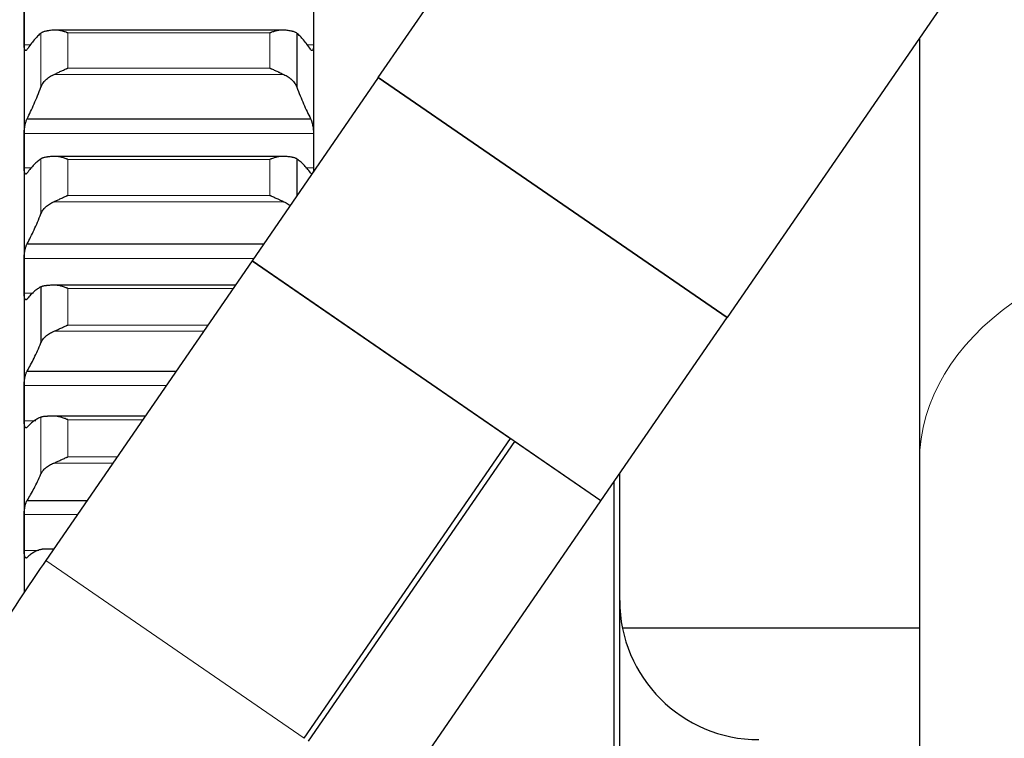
# Model space of a CAD drawing. Header units: inches. Extents: x 0 to 20790, y -12 to 14700.
# Tile 327 of 358: x 13644 to 13821, y 9970 to 10099. Entities that reach past the tile are written whole.
import ezdxf

# ---------------------------------------------------------------- set-up
doc = ezdxf.new("R2010")
doc.units = ezdxf.units.IN
doc.layers.add('1', color=7, linetype='Continuous', true_color=0xffffff)

msp = doc.modelspace()

# ---------------------------------------------------------------- linework, layer by layer
at = {"layer": '1', "color": 2, "linetype": 'Continuous', "lineweight": 25}
for p, q in [((13708.368, 10088.752), (13758.16, 10161.11)), ((13644.744, 10119.178), (13644.744, 10097.615)), ((13696.744, 10119.178), (13696.744, 10097.615)), ((13820.846, 10117.974), (13771.054, 10045.616)), ((13644.744, 10097.615), (13644.744, 10075.575)), ((13696.744, 10097.615), (13696.744, 10075.575)), ((13691.111, 10097.27), (13650.112, 10097.27)), ((13693.717, 10096.698), (13693.717, 10087.021)), ((13708.366, 10088.754), (13685.69, 10055.802)), ((13771.057, 10045.614), (13708.366, 10088.754)), ((13708.368, 10088.752), (13771.054, 10045.616)), ((13645.281, 10081.327), (13696.206, 10081.327)), ((13644.744, 10075.575), (13644.744, 10053.094)), ((13696.744, 10075.575), (13696.744, 10071.865)), ((13691.375, 10074.567), (13650.112, 10074.567)), ((13693.717, 10074.126), (13693.717, 10067.467)), ((13696.44, 10071.384), (13696.206, 10071.585)), ((13645.281, 10058.866), (13687.798, 10058.866)), ((13685.69, 10055.802), (13648.632, 10001.949)), ((13748.381, 10012.662), (13685.69, 10055.802)), ((13685.69, 10055.802), (13732.134, 10023.842)), ((13644.744, 10053.094), (13644.744, 10030.206)), ((13647.77, 10051.114), (13647.77, 10041.065)), ((13682.678, 10051.425), (13650.112, 10051.425)), ((13748.381, 10012.662), (13771.057, 10045.614)), ((13645.281, 10035.991), (13672.057, 10035.991)), ((13644.744, 10030.206), (13644.744, 10006.95)), ((13666.478, 10027.881), (13650.112, 10027.881)), ((13695.076, 9969.989), (13732.134, 10023.842)), ((13732.851, 10023.349), (13695.792, 9969.496)), ((13748.381, 10012.662), (13732.851, 10023.349)), ((13805.594, 10019.669), (13805.594, 9797.772)), ((13751.744, 9641.884), (13751.744, 10017.552)), ((13750.744, 9639.379), (13750.744, 10016.104)), ((13645.281, 10012.737), (13656.056, 10012.737)), ((13711.323, 9958.809), (13748.381, 10012.662)), ((13644.744, 10006.95), (13644.744, 9996.141)), ((13650.031, 10003.981), (13649.176, 10003.981)), ((13805.587, 9989.754), (13752.243, 9989.754))]:
    msp.add_line(p, q, dxfattribs=at)
at = {"layer": '1', "color": 110, "linetype": 'Continuous', "lineweight": 13}
for p, q in [((13647.77, 10096.698), (13647.77, 10087.021)), ((13652.6, 10096.737), (13688.888, 10096.737)), ((13652.6, 10096.737), (13652.6, 10090.419)), ((13688.888, 10096.737), (13688.888, 10090.419)), ((13644.746, 10094.599), (13645.971, 10094.599)), ((13695.516, 10094.599), (13696.741, 10094.599)), ((13650.112, 10089.278), (13691.375, 10089.278)), ((13652.6, 10090.419), (13688.888, 10090.419)), ((13644.746, 10078.654), (13696.741, 10078.654)), ((13647.77, 10074.126), (13647.77, 10064.255)), ((13652.6, 10073.998), (13688.888, 10073.998)), ((13652.6, 10073.998), (13652.6, 10067.553)), ((13688.888, 10073.998), (13688.888, 10067.553)), ((13644.746, 10072.496), (13646.175, 10072.496)), ((13695.313, 10072.496), (13696.741, 10072.496)), ((13652.6, 10067.553), (13688.888, 10067.553)), ((13650.112, 10066.419), (13691.375, 10066.419)), ((13644.746, 10056.231), (13685.986, 10056.231)), ((13644.746, 10049.956), (13646.445, 10049.956)), ((13652.6, 10050.819), (13682.261, 10050.819)), ((13652.6, 10050.819), (13652.6, 10044.258)), ((13650.112, 10043.134), (13676.973, 10043.134)), ((13652.6, 10044.258), (13677.746, 10044.258)), ((13644.746, 10033.398), (13670.273, 10033.398)), ((13644.746, 10027.015), (13646.827, 10027.015)), ((13647.77, 10027.7), (13647.77, 10017.489)), ((13652.6, 10027.239), (13666.035, 10027.239)), ((13652.6, 10027.239), (13652.6, 10020.571)), ((13652.6, 10020.571), (13661.447, 10020.571)), ((13650.112, 10019.458), (13660.681, 10019.458)), ((13644.746, 10010.19), (13654.304, 10010.19)), ((13644.746, 10003.71), (13647.405, 10003.71)), ((13648.632, 10001.949), (13695.076, 9969.989))]:
    msp.add_line(p, q, dxfattribs=at)
at = {"layer": '1', "color": 2, "linetype": 'Continuous', "lineweight": 25}
msp.add_arc((13776.744, 9994.754), 25, 180, 270, dxfattribs=at)
at = {"layer": '1', "color": 110, "linetype": 'Continuous', "lineweight": 13}
msp.add_ellipse((13862.744, 10019.669), major_axis=(57.15, 0), ratio=0.7071068, start_param=0.0000982, end_param=3.1414945, dxfattribs=at)
at = {"layer": '1', "color": 2, "linetype": 'Continuous', "lineweight": 25}
for points in [[(13644.744, 10097.615), (13644.744, 10098.62), (13644.745, 10099.625), (13644.746, 10100.631)], [(13696.741, 10100.631), (13696.743, 10099.625), (13696.744, 10098.62), (13696.744, 10097.615)], [(13644.746, 10094.599), (13644.745, 10095.605), (13644.744, 10096.61), (13644.744, 10097.615)], [(13696.744, 10097.615), (13696.744, 10096.61), (13696.743, 10095.605), (13696.741, 10094.599)], [(13647.77, 10096.698), (13647.566, 10096.532), (13647.157, 10096.162), (13646.537, 10095.493), (13645.912, 10094.71), (13645.492, 10094.113), (13645.281, 10093.796)], [(13696.206, 10093.796), (13695.995, 10094.113), (13695.575, 10094.71), (13694.95, 10095.493), (13694.331, 10096.162), (13693.921, 10096.532), (13693.717, 10096.698)], [(13645.281, 10081.327), (13645.492, 10081.737), (13645.912, 10082.59), (13646.537, 10083.965), (13647.157, 10085.437), (13647.566, 10086.482), (13647.77, 10087.021)], [(13693.717, 10087.021), (13693.921, 10086.482), (13694.331, 10085.437), (13694.95, 10083.965), (13695.575, 10082.59), (13695.995, 10081.737), (13696.206, 10081.327)], [(13644.744, 10075.575), (13644.744, 10076.602), (13644.745, 10077.628), (13644.746, 10078.654)], [(13696.741, 10078.654), (13696.743, 10077.628), (13696.744, 10076.602), (13696.744, 10075.575)], [(13644.746, 10072.496), (13644.745, 10073.522), (13644.744, 10074.549), (13644.744, 10075.575)], [(13696.744, 10075.575), (13696.744, 10074.549), (13696.743, 10073.522), (13696.741, 10072.496)], [(13647.77, 10074.126), (13647.566, 10073.991), (13647.157, 10073.682), (13646.537, 10073.104), (13645.912, 10072.412), (13645.492, 10071.873), (13645.281, 10071.585)], [(13696.206, 10071.585), (13695.995, 10071.873), (13695.575, 10072.412), (13694.95, 10073.104), (13694.331, 10073.682), (13693.921, 10073.991), (13693.717, 10074.126)], [(13645.281, 10058.866), (13645.492, 10059.249), (13645.912, 10060.048), (13646.537, 10061.346), (13647.157, 10062.742), (13647.566, 10063.739), (13647.77, 10064.255)], [(13644.744, 10053.094), (13644.744, 10054.14), (13644.745, 10055.185), (13644.746, 10056.231)], [(13644.746, 10049.956), (13644.745, 10051.002), (13644.744, 10052.048), (13644.744, 10053.094)], [(13647.77, 10051.114), (13647.566, 10051.01), (13647.157, 10050.764), (13646.537, 10050.278), (13645.912, 10049.676), (13645.492, 10049.198), (13645.281, 10048.939)], [(13645.281, 10035.991), (13645.492, 10036.345), (13645.912, 10037.09), (13646.537, 10038.307), (13647.157, 10039.627), (13647.566, 10040.574), (13647.77, 10041.065)], [(13644.744, 10030.206), (13644.744, 10031.27), (13644.745, 10032.334), (13644.746, 10033.398)], [(13644.746, 10027.015), (13644.745, 10028.079), (13644.744, 10029.143), (13644.744, 10030.206)], [(13647.77, 10027.7), (13647.566, 10027.628), (13647.157, 10027.444), (13646.537, 10027.051), (13645.912, 10026.541), (13645.492, 10026.122), (13645.281, 10025.894)], [(13645.281, 10012.737), (13645.492, 10013.063), (13645.912, 10013.751), (13646.537, 10014.887), (13647.157, 10016.127), (13647.566, 10017.023), (13647.77, 10017.489)], [(13644.744, 10006.95), (13644.744, 10008.03), (13644.745, 10009.11), (13644.746, 10010.19)], [(13644.746, 10003.71), (13644.745, 10004.79), (13644.744, 10005.87), (13644.744, 10006.95)], [(13647.77, 10003.92), (13647.566, 10003.88), (13647.157, 10003.759), (13646.537, 10003.46), (13645.912, 10003.042), (13645.492, 10002.685), (13645.281, 10002.486)]]:
    msp.add_open_spline(points, degree=3, dxfattribs=at)
for points, knots in [([(13650.112, 10097.26), (13649.966, 10097.248), (13649.826, 10097.234), (13649.558, 10097.204), (13649.3, 10097.171), (13649.064, 10097.133), (13648.923, 10097.107), (13648.895, 10097.102), (13648.84, 10097.091), (13648.813, 10097.086), (13648.733, 10097.069), (13648.681, 10097.058), (13648.532, 10097.022), (13648.439, 10096.998), (13648.267, 10096.946), (13648.188, 10096.918), (13648.08, 10096.875), (13648.046, 10096.86), (13647.997, 10096.837), (13647.981, 10096.829), (13647.95, 10096.814), (13647.935, 10096.806), (13647.863, 10096.766), (13647.813, 10096.733), (13647.77, 10096.698)], [0, 0, 0, 0, 0.125, 0.125, 0.25, 0.375, 0.375, 0.40625, 0.40625, 0.4375, 0.4375, 0.5, 0.5, 0.625, 0.625, 0.75, 0.75, 0.8125, 0.8125, 0.84375, 0.84375, 0.875, 0.875, 1, 1, 1, 1]), ([(13652.6, 10096.737), (13652.596, 10096.739), (13652.593, 10096.74), (13652.587, 10096.742), (13652.583, 10096.744), (13652.573, 10096.748), (13652.553, 10096.756), (13652.507, 10096.774), (13652.414, 10096.809), (13652.229, 10096.878), (13652.072, 10096.933), (13651.758, 10097.035), (13651.55, 10097.095), (13651.239, 10097.167), (13651.136, 10097.189), (13650.98, 10097.216), (13650.928, 10097.224), (13650.825, 10097.239), (13650.773, 10097.245), (13650.618, 10097.261), (13650.516, 10097.268), (13650.313, 10097.272), (13650.212, 10097.269), (13650.112, 10097.26)], [0, 0, 0, 0, 0.0039063, 0.0039063, 0.0078125, 0.0078125, 0.015625, 0.03125, 0.0625, 0.125, 0.25, 0.25, 0.5, 0.5, 0.625, 0.625, 0.6875, 0.6875, 0.75, 0.75, 0.875, 0.875, 1, 1, 1, 1]), ([(13691.375, 10097.26), (13691.276, 10097.269), (13691.175, 10097.272), (13690.974, 10097.268), (13690.873, 10097.261), (13690.669, 10097.24), (13690.566, 10097.226), (13690.36, 10097.19), (13690.256, 10097.169), (13690.046, 10097.12), (13689.941, 10097.093), (13689.731, 10097.033), (13689.626, 10097.001), (13689.416, 10096.933), (13689.311, 10096.896), (13689.152, 10096.839), (13689.073, 10096.809), (13688.981, 10096.774), (13688.934, 10096.756), (13688.914, 10096.748), (13688.901, 10096.742), (13688.894, 10096.74), (13688.888, 10096.737)], [0, 0, 0, 0, 0.125, 0.125, 0.25, 0.25, 0.375, 0.375, 0.5, 0.5, 0.625, 0.625, 0.75, 0.75, 0.875, 0.875, 0.9375, 0.96875, 0.984375, 0.9921875, 0.9921875, 1, 1, 1, 1]), ([(13693.717, 10096.698), (13693.675, 10096.733), (13693.625, 10096.766), (13693.51, 10096.829), (13693.381, 10096.889), (13693.224, 10096.944), (13693.094, 10096.984), (13693.049, 10096.997), (13692.979, 10097.015), (13692.955, 10097.022), (13692.907, 10097.034), (13692.882, 10097.04), (13692.757, 10097.069), (13692.546, 10097.113), (13692.311, 10097.151), (13692.064, 10097.187), (13691.934, 10097.203), (13691.764, 10097.222), (13691.73, 10097.226), (13691.661, 10097.233), (13691.556, 10097.244), (13691.448, 10097.254), (13691.375, 10097.26)], [0, 0, 0, 0, 0.125, 0.125, 0.25, 0.375, 0.375, 0.4375, 0.4375, 0.46875, 0.46875, 0.5, 0.5, 0.625, 0.75, 0.75, 0.875, 0.875, 0.90625, 0.90625, 0.9375, 1, 1, 1, 1]), ([(13645.281, 10093.796), (13645.247, 10093.735), (13645.213, 10093.686), (13645.162, 10093.629), (13645.146, 10093.613), (13645.121, 10093.594), (13645.113, 10093.588), (13645.096, 10093.578), (13645.088, 10093.574), (13645.048, 10093.556), (13645.018, 10093.555), (13644.974, 10093.572), (13644.96, 10093.58), (13644.94, 10093.598), (13644.933, 10093.605), (13644.92, 10093.62), (13644.914, 10093.628), (13644.883, 10093.673), (13644.86, 10093.721), (13644.835, 10093.796), (13644.831, 10093.811), (13644.821, 10093.844), (13644.817, 10093.862), (13644.804, 10093.916), (13644.796, 10093.954), (13644.776, 10094.077), (13644.765, 10094.168), (13644.756, 10094.295), (13644.754, 10094.321), (13644.751, 10094.375), (13644.75, 10094.402), (13644.747, 10094.484), (13644.746, 10094.541), (13644.746, 10094.599)], [0, 0, 0, 0, 0.125, 0.125, 0.1875, 0.1875, 0.21875, 0.21875, 0.25, 0.25, 0.375, 0.375, 0.4375, 0.4375, 0.46875, 0.46875, 0.5, 0.5, 0.625, 0.625, 0.65625, 0.65625, 0.6875, 0.6875, 0.75, 0.75, 0.875, 0.875, 0.90625, 0.90625, 0.9375, 0.9375, 1, 1, 1, 1]), ([(13696.741, 10094.599), (13696.741, 10094.541), (13696.739, 10094.428), (13696.731, 10094.27), (13696.722, 10094.174), (13696.714, 10094.104), (13696.711, 10094.082), (13696.705, 10094.038), (13696.702, 10094.016), (13696.684, 10093.914), (13696.668, 10093.843), (13696.643, 10093.767), (13696.638, 10093.753), (13696.63, 10093.732), (13696.627, 10093.726), (13696.621, 10093.713), (13696.607, 10093.682), (13696.581, 10093.634), (13696.555, 10093.604), (13696.528, 10093.581), (13696.514, 10093.572), (13696.47, 10093.555), (13696.439, 10093.556), (13696.392, 10093.577), (13696.376, 10093.587), (13696.351, 10093.606), (13696.342, 10093.613), (13696.326, 10093.629), (13696.317, 10093.638), (13696.275, 10093.685), (13696.241, 10093.735), (13696.206, 10093.796)], [0, 0, 0, 0, 0.0625, 0.125, 0.1875, 0.1875, 0.21875, 0.21875, 0.25, 0.25, 0.375, 0.375, 0.40625, 0.40625, 0.421875, 0.421875, 0.4375, 0.5, 0.5625, 0.5625, 0.625, 0.625, 0.75, 0.75, 0.8125, 0.8125, 0.84375, 0.84375, 0.875, 0.875, 1, 1, 1, 1]), ([(13805.594, 10095.61), (13805.594, 10088.67), (13805.594, 10071.207), (13805.594, 10044.937), (13805.594, 10027.705), (13805.594, 10019.669)], [0, 0, 0, 0, 0.243392, 0.6217053, 1, 1, 1, 1]), ([(13647.77, 10087.021), (13647.813, 10087.134), (13647.863, 10087.245), (13647.977, 10087.463), (13648.106, 10087.679), (13648.264, 10087.888), (13648.393, 10088.041), (13648.438, 10088.092), (13648.509, 10088.168), (13648.532, 10088.193), (13648.581, 10088.242), (13648.605, 10088.267), (13648.73, 10088.388), (13648.942, 10088.576), (13649.177, 10088.749), (13649.424, 10088.914), (13649.553, 10088.993), (13649.723, 10089.087), (13649.758, 10089.105), (13649.827, 10089.141), (13649.932, 10089.195), (13650.039, 10089.245), (13650.112, 10089.278)], [0, 0, 0, 0, 0.125, 0.125, 0.25, 0.375, 0.375, 0.4375, 0.4375, 0.46875, 0.46875, 0.5, 0.5, 0.625, 0.75, 0.75, 0.875, 0.875, 0.90625, 0.90625, 0.9375, 1, 1, 1, 1]), ([(13650.112, 10089.278), (13650.212, 10089.322), (13650.312, 10089.368), (13650.513, 10089.463), (13650.615, 10089.511), (13650.818, 10089.609), (13650.921, 10089.659), (13651.128, 10089.758), (13651.232, 10089.809), (13651.442, 10089.908), (13651.547, 10089.958), (13651.756, 10090.055), (13651.861, 10090.103), (13652.071, 10090.197), (13652.177, 10090.243), (13652.335, 10090.31), (13652.414, 10090.343), (13652.507, 10090.381), (13652.553, 10090.4), (13652.573, 10090.408), (13652.586, 10090.413), (13652.593, 10090.416), (13652.6, 10090.419)], [0, 0, 0, 0, 0.125, 0.125, 0.25, 0.25, 0.375, 0.375, 0.5, 0.5, 0.625, 0.625, 0.75, 0.75, 0.875, 0.875, 0.9375, 0.96875, 0.984375, 0.9921875, 0.9921875, 1, 1, 1, 1]), ([(13688.888, 10090.419), (13688.891, 10090.417), (13688.894, 10090.416), (13688.901, 10090.413), (13688.904, 10090.412), (13688.914, 10090.408), (13688.934, 10090.4), (13688.981, 10090.381), (13689.073, 10090.343), (13689.152, 10090.31), (13689.31, 10090.243), (13689.415, 10090.197), (13689.729, 10090.057), (13689.937, 10089.96), (13690.248, 10089.812), (13690.352, 10089.762), (13690.507, 10089.687), (13690.559, 10089.662), (13690.663, 10089.612), (13690.715, 10089.587), (13690.87, 10089.513), (13690.972, 10089.464), (13691.175, 10089.369), (13691.275, 10089.322), (13691.375, 10089.278)], [0, 0, 0, 0, 0.0039062, 0.0039062, 0.0078125, 0.0078125, 0.015625, 0.03125, 0.0625, 0.125, 0.125, 0.25, 0.25, 0.5, 0.5, 0.625, 0.625, 0.6875, 0.6875, 0.75, 0.75, 0.875, 0.875, 1, 1, 1, 1]), ([(13691.375, 10089.278), (13691.521, 10089.213), (13691.661, 10089.143), (13691.93, 10088.996), (13692.188, 10088.839), (13692.424, 10088.666), (13692.565, 10088.552), (13692.592, 10088.529), (13692.647, 10088.483), (13692.674, 10088.46), (13692.755, 10088.389), (13692.806, 10088.341), (13692.956, 10088.195), (13693.049, 10088.095), (13693.22, 10087.892), (13693.299, 10087.788), (13693.407, 10087.628), (13693.442, 10087.574), (13693.491, 10087.493), (13693.506, 10087.466), (13693.537, 10087.411), (13693.552, 10087.383), (13693.625, 10087.245), (13693.675, 10087.134), (13693.717, 10087.021)], [0, 0, 0, 0, 0.125, 0.125, 0.25, 0.375, 0.375, 0.40625, 0.40625, 0.4375, 0.4375, 0.5, 0.5, 0.625, 0.625, 0.75, 0.75, 0.8125, 0.8125, 0.84375, 0.84375, 0.875, 0.875, 1, 1, 1, 1]), ([(13644.746, 10078.654), (13644.746, 10078.714), (13644.748, 10078.836), (13644.757, 10079.024), (13644.765, 10079.153), (13644.773, 10079.251), (13644.776, 10079.284), (13644.782, 10079.35), (13644.786, 10079.383), (13644.803, 10079.547), (13644.82, 10079.678), (13644.845, 10079.84), (13644.85, 10079.873), (13644.858, 10079.921), (13644.861, 10079.937), (13644.866, 10079.97), (13644.88, 10080.05), (13644.907, 10080.19), (13644.933, 10080.31), (13644.96, 10080.428), (13644.974, 10080.486), (13645.018, 10080.655), (13645.048, 10080.76), (13645.096, 10080.904), (13645.112, 10080.951), (13645.137, 10081.017), (13645.145, 10081.039), (13645.162, 10081.081), (13645.17, 10081.101), (13645.213, 10081.2), (13645.247, 10081.268), (13645.281, 10081.327)], [0, 0, 0, 0, 0.0625, 0.125, 0.1875, 0.1875, 0.21875, 0.21875, 0.25, 0.25, 0.375, 0.375, 0.40625, 0.40625, 0.421875, 0.421875, 0.4375, 0.5, 0.5625, 0.5625, 0.625, 0.625, 0.75, 0.75, 0.8125, 0.8125, 0.84375, 0.84375, 0.875, 0.875, 1, 1, 1, 1]), ([(13696.206, 10081.327), (13696.241, 10081.268), (13696.275, 10081.2), (13696.325, 10081.083), (13696.342, 10081.041), (13696.366, 10080.975), (13696.375, 10080.952), (13696.391, 10080.906), (13696.399, 10080.882), (13696.439, 10080.76), (13696.47, 10080.656), (13696.513, 10080.489), (13696.527, 10080.431), (13696.547, 10080.342), (13696.554, 10080.312), (13696.567, 10080.252), (13696.574, 10080.221), (13696.605, 10080.067), (13696.627, 10079.941), (13696.652, 10079.779), (13696.657, 10079.746), (13696.666, 10079.681), (13696.671, 10079.648), (13696.683, 10079.549), (13696.691, 10079.483), (13696.712, 10079.286), (13696.723, 10079.157), (13696.732, 10078.996), (13696.733, 10078.964), (13696.736, 10078.9), (13696.737, 10078.869), (13696.74, 10078.775), (13696.741, 10078.714), (13696.741, 10078.654)], [0, 0, 0, 0, 0.125, 0.125, 0.1875, 0.1875, 0.21875, 0.21875, 0.25, 0.25, 0.375, 0.375, 0.4375, 0.4375, 0.46875, 0.46875, 0.5, 0.5, 0.625, 0.625, 0.65625, 0.65625, 0.6875, 0.6875, 0.75, 0.75, 0.875, 0.875, 0.90625, 0.90625, 0.9375, 0.9375, 1, 1, 1, 1]), ([(13650.112, 10074.562), (13649.966, 10074.552), (13649.826, 10074.542), (13649.558, 10074.52), (13649.3, 10074.496), (13649.064, 10074.468), (13648.923, 10074.448), (13648.895, 10074.444), (13648.84, 10074.436), (13648.813, 10074.432), (13648.733, 10074.419), (13648.681, 10074.41), (13648.532, 10074.383), (13648.439, 10074.364), (13648.267, 10074.324), (13648.188, 10074.302), (13648.08, 10074.268), (13648.046, 10074.256), (13647.997, 10074.238), (13647.981, 10074.232), (13647.95, 10074.219), (13647.935, 10074.213), (13647.863, 10074.181), (13647.813, 10074.154), (13647.77, 10074.126)], [0, 0, 0, 0, 0.125, 0.125, 0.25, 0.375, 0.375, 0.40625, 0.40625, 0.4375, 0.4375, 0.5, 0.5, 0.625, 0.625, 0.75, 0.75, 0.8125, 0.8125, 0.84375, 0.84375, 0.875, 0.875, 1, 1, 1, 1]), ([(13652.6, 10073.998), (13652.596, 10073.999), (13652.593, 10074.001), (13652.587, 10074.003), (13652.583, 10074.005), (13652.573, 10074.009), (13652.553, 10074.017), (13652.507, 10074.035), (13652.414, 10074.072), (13652.229, 10074.142), (13652.072, 10074.198), (13651.758, 10074.305), (13651.55, 10074.367), (13651.239, 10074.445), (13651.136, 10074.468), (13650.98, 10074.498), (13650.928, 10074.508), (13650.825, 10074.524), (13650.773, 10074.532), (13650.618, 10074.551), (13650.516, 10074.56), (13650.313, 10074.568), (13650.212, 10074.568), (13650.112, 10074.562)], [0, 0, 0, 0, 0.0039063, 0.0039063, 0.0078125, 0.0078125, 0.015625, 0.03125, 0.0625, 0.125, 0.25, 0.25, 0.5, 0.5, 0.625, 0.625, 0.6875, 0.6875, 0.75, 0.75, 0.875, 0.875, 1, 1, 1, 1]), ([(13691.375, 10074.562), (13691.276, 10074.568), (13691.175, 10074.568), (13690.974, 10074.56), (13690.873, 10074.551), (13690.669, 10074.526), (13690.566, 10074.51), (13690.36, 10074.47), (13690.256, 10074.447), (13690.046, 10074.395), (13689.941, 10074.366), (13689.731, 10074.303), (13689.626, 10074.27), (13689.416, 10074.199), (13689.311, 10074.161), (13689.152, 10074.102), (13689.073, 10074.071), (13688.981, 10074.035), (13688.934, 10074.017), (13688.914, 10074.009), (13688.901, 10074.003), (13688.894, 10074.001), (13688.888, 10073.998)], [0, 0, 0, 0, 0.125, 0.125, 0.25, 0.25, 0.375, 0.375, 0.5, 0.5, 0.625, 0.625, 0.75, 0.75, 0.875, 0.875, 0.9375, 0.96875, 0.984375, 0.9921875, 0.9921875, 1, 1, 1, 1]), ([(13693.717, 10074.126), (13693.675, 10074.154), (13693.625, 10074.18), (13693.51, 10074.231), (13693.381, 10074.279), (13693.224, 10074.323), (13693.094, 10074.354), (13693.049, 10074.363), (13692.979, 10074.378), (13692.955, 10074.383), (13692.907, 10074.392), (13692.882, 10074.397), (13692.757, 10074.419), (13692.546, 10074.453), (13692.311, 10074.481), (13692.064, 10074.508), (13691.934, 10074.52), (13691.764, 10074.534), (13691.73, 10074.537), (13691.661, 10074.542), (13691.556, 10074.55), (13691.448, 10074.557), (13691.375, 10074.562)], [0, 0, 0, 0, 0.125, 0.125, 0.25, 0.375, 0.375, 0.4375, 0.4375, 0.46875, 0.46875, 0.5, 0.5, 0.625, 0.75, 0.75, 0.875, 0.875, 0.90625, 0.90625, 0.9375, 1, 1, 1, 1]), ([(13645.281, 10071.585), (13645.247, 10071.528), (13645.213, 10071.484), (13645.162, 10071.435), (13645.146, 10071.422), (13645.121, 10071.406), (13645.113, 10071.401), (13645.096, 10071.394), (13645.088, 10071.391), (13645.048, 10071.38), (13645.018, 10071.384), (13644.974, 10071.408), (13644.96, 10071.419), (13644.94, 10071.441), (13644.933, 10071.449), (13644.92, 10071.466), (13644.914, 10071.476), (13644.883, 10071.527), (13644.86, 10071.58), (13644.835, 10071.66), (13644.831, 10071.677), (13644.821, 10071.713), (13644.817, 10071.731), (13644.804, 10071.788), (13644.796, 10071.829), (13644.776, 10071.957), (13644.765, 10072.053), (13644.756, 10072.184), (13644.754, 10072.211), (13644.751, 10072.266), (13644.75, 10072.293), (13644.747, 10072.378), (13644.746, 10072.436), (13644.746, 10072.496)], [0, 0, 0, 0, 0.125, 0.125, 0.1875, 0.1875, 0.21875, 0.21875, 0.25, 0.25, 0.375, 0.375, 0.4375, 0.4375, 0.46875, 0.46875, 0.5, 0.5, 0.625, 0.625, 0.65625, 0.65625, 0.6875, 0.6875, 0.75, 0.75, 0.875, 0.875, 0.90625, 0.90625, 0.9375, 0.9375, 1, 1, 1, 1]), ([(13696.741, 10072.496), (13696.741, 10072.436), (13696.739, 10072.32), (13696.731, 10072.158), (13696.722, 10072.058), (13696.714, 10071.986), (13696.711, 10071.962), (13696.705, 10071.916), (13696.702, 10071.894), (13696.69, 10071.82), (13696.68, 10071.771), (13696.67, 10071.727)], [0, 0, 0, 0, 0.1915159, 0.3830317, 0.5745476, 0.5745476, 0.6703055, 0.6703055, 0.7660634, 0.7660634, 1, 1, 1, 1]), ([(13650.112, 10066.419), (13650.212, 10066.462), (13650.312, 10066.507), (13650.513, 10066.599), (13650.615, 10066.646), (13650.818, 10066.742), (13650.921, 10066.791), (13651.128, 10066.889), (13651.232, 10066.939), (13651.442, 10067.038), (13651.547, 10067.088), (13651.756, 10067.185), (13651.861, 10067.233), (13652.071, 10067.328), (13652.177, 10067.374), (13652.335, 10067.442), (13652.414, 10067.476), (13652.507, 10067.515), (13652.553, 10067.534), (13652.573, 10067.542), (13652.586, 10067.547), (13652.593, 10067.55), (13652.6, 10067.553)], [0, 0, 0, 0, 0.125, 0.125, 0.25, 0.25, 0.375, 0.375, 0.5, 0.5, 0.625, 0.625, 0.75, 0.75, 0.875, 0.875, 0.9375, 0.96875, 0.984375, 0.9921875, 0.9921875, 1, 1, 1, 1]), ([(13688.888, 10067.553), (13688.891, 10067.551), (13688.894, 10067.55), (13688.901, 10067.547), (13688.904, 10067.546), (13688.914, 10067.542), (13688.934, 10067.534), (13688.981, 10067.515), (13689.073, 10067.476), (13689.152, 10067.442), (13689.31, 10067.374), (13689.415, 10067.328), (13689.729, 10067.187), (13689.937, 10067.09), (13690.248, 10066.943), (13690.352, 10066.893), (13690.507, 10066.819), (13690.559, 10066.794), (13690.663, 10066.745), (13690.715, 10066.72), (13690.87, 10066.647), (13690.972, 10066.6), (13691.175, 10066.507), (13691.275, 10066.462), (13691.375, 10066.419)], [0, 0, 0, 0, 0.0039063, 0.0039063, 0.0078125, 0.0078125, 0.015625, 0.03125, 0.0625, 0.125, 0.125, 0.25, 0.25, 0.5, 0.5, 0.625, 0.625, 0.6875, 0.6875, 0.75, 0.75, 0.875, 0.875, 1, 1, 1, 1]), ([(13647.77, 10064.255), (13647.813, 10064.363), (13647.863, 10064.469), (13647.977, 10064.678), (13648.106, 10064.884), (13648.264, 10065.084), (13648.393, 10065.232), (13648.438, 10065.281), (13648.509, 10065.353), (13648.532, 10065.377), (13648.581, 10065.425), (13648.605, 10065.448), (13648.73, 10065.565), (13648.942, 10065.745), (13649.177, 10065.911), (13649.424, 10066.07), (13649.553, 10066.146), (13649.723, 10066.235), (13649.758, 10066.253), (13649.827, 10066.288), (13649.932, 10066.339), (13650.039, 10066.388), (13650.112, 10066.419)], [0, 0, 0, 0, 0.125, 0.125, 0.25, 0.375, 0.375, 0.4375, 0.4375, 0.46875, 0.46875, 0.5, 0.5, 0.625, 0.75, 0.75, 0.875, 0.875, 0.90625, 0.90625, 0.9375, 1, 1, 1, 1]), ([(13691.375, 10066.419), (13691.521, 10066.357), (13691.661, 10066.29), (13691.93, 10066.148), (13692.188, 10065.997), (13692.424, 10065.831), (13692.539, 10065.742), (13692.541, 10065.74), (13692.543, 10065.739)], [0, 0, 0, 0, 0.3311532, 0.3311532, 0.6623065, 0.9934597, 0.9934597, 1, 1, 1, 1]), ([(13644.746, 10056.231), (13644.746, 10056.292), (13644.748, 10056.416), (13644.757, 10056.606), (13644.765, 10056.736), (13644.773, 10056.835), (13644.776, 10056.868), (13644.782, 10056.934), (13644.786, 10056.967), (13644.803, 10057.132), (13644.82, 10057.262), (13644.845, 10057.424), (13644.85, 10057.456), (13644.858, 10057.504), (13644.861, 10057.52), (13644.866, 10057.552), (13644.88, 10057.631), (13644.907, 10057.77), (13644.933, 10057.888), (13644.96, 10058.004), (13644.974, 10058.06), (13645.018, 10058.226), (13645.048, 10058.327), (13645.096, 10058.467), (13645.112, 10058.511), (13645.137, 10058.574), (13645.145, 10058.595), (13645.162, 10058.635), (13645.17, 10058.655), (13645.213, 10058.748), (13645.247, 10058.812), (13645.281, 10058.866)], [0, 0, 0, 0, 0.0625, 0.125, 0.1875, 0.1875, 0.21875, 0.21875, 0.25, 0.25, 0.375, 0.375, 0.40625, 0.40625, 0.421875, 0.421875, 0.4375, 0.5, 0.5625, 0.5625, 0.625, 0.625, 0.75, 0.75, 0.8125, 0.8125, 0.84375, 0.84375, 0.875, 0.875, 1, 1, 1, 1]), ([(13645.281, 10048.939), (13645.247, 10048.887), (13645.213, 10048.848), (13645.162, 10048.806), (13645.146, 10048.795), (13645.121, 10048.783), (13645.113, 10048.78), (13645.096, 10048.775), (13645.088, 10048.773), (13645.048, 10048.769), (13645.018, 10048.778), (13644.974, 10048.81), (13644.96, 10048.823), (13644.94, 10048.849), (13644.933, 10048.858), (13644.92, 10048.878), (13644.914, 10048.889), (13644.883, 10048.946), (13644.86, 10049.004), (13644.835, 10049.09), (13644.831, 10049.108), (13644.821, 10049.145), (13644.817, 10049.165), (13644.804, 10049.225), (13644.796, 10049.268), (13644.776, 10049.402), (13644.765, 10049.501), (13644.756, 10049.636), (13644.754, 10049.664), (13644.751, 10049.72), (13644.75, 10049.749), (13644.747, 10049.835), (13644.746, 10049.895), (13644.746, 10049.956)], [0, 0, 0, 0, 0.125, 0.125, 0.1875, 0.1875, 0.21875, 0.21875, 0.25, 0.25, 0.375, 0.375, 0.4375, 0.4375, 0.46875, 0.46875, 0.5, 0.5, 0.625, 0.625, 0.65625, 0.65625, 0.6875, 0.6875, 0.75, 0.75, 0.875, 0.875, 0.90625, 0.90625, 0.9375, 0.9375, 1, 1, 1, 1]), ([(13650.112, 10051.423), (13649.966, 10051.417), (13649.826, 10051.411), (13649.558, 10051.397), (13649.3, 10051.382), (13649.064, 10051.363), (13648.923, 10051.349), (13648.895, 10051.347), (13648.84, 10051.341), (13648.813, 10051.338), (13648.733, 10051.33), (13648.681, 10051.324), (13648.532, 10051.305), (13648.439, 10051.291), (13648.267, 10051.262), (13648.188, 10051.246), (13648.08, 10051.221), (13648.046, 10051.212), (13647.997, 10051.199), (13647.981, 10051.194), (13647.95, 10051.185), (13647.935, 10051.18), (13647.863, 10051.156), (13647.813, 10051.136), (13647.77, 10051.114)], [0, 0, 0, 0, 0.125, 0.125, 0.25, 0.375, 0.375, 0.40625, 0.40625, 0.4375, 0.4375, 0.5, 0.5, 0.625, 0.625, 0.75, 0.75, 0.8125, 0.8125, 0.84375, 0.84375, 0.875, 0.875, 1, 1, 1, 1]), ([(13652.6, 10050.819), (13652.596, 10050.821), (13652.593, 10050.822), (13652.587, 10050.825), (13652.583, 10050.826), (13652.573, 10050.83), (13652.553, 10050.838), (13652.507, 10050.857), (13652.414, 10050.895), (13652.229, 10050.967), (13652.072, 10051.025), (13651.758, 10051.135), (13651.55, 10051.2), (13651.239, 10051.283), (13651.136, 10051.308), (13650.98, 10051.341), (13650.928, 10051.351), (13650.825, 10051.37), (13650.773, 10051.378), (13650.618, 10051.401), (13650.516, 10051.412), (13650.313, 10051.425), (13650.212, 10051.427), (13650.112, 10051.423)], [0, 0, 0, 0, 0.0039062, 0.0039062, 0.0078125, 0.0078125, 0.015625, 0.03125, 0.0625, 0.125, 0.25, 0.25, 0.5, 0.5, 0.625, 0.625, 0.6875, 0.6875, 0.75, 0.75, 0.875, 0.875, 1, 1, 1, 1]), ([(13647.77, 10041.065), (13647.813, 10041.168), (13647.863, 10041.269), (13647.977, 10041.468), (13648.106, 10041.665), (13648.264, 10041.856), (13648.393, 10041.997), (13648.438, 10042.044), (13648.509, 10042.113), (13648.532, 10042.136), (13648.581, 10042.181), (13648.605, 10042.204), (13648.73, 10042.315), (13648.942, 10042.487), (13649.177, 10042.646), (13649.424, 10042.799), (13649.553, 10042.871), (13649.723, 10042.957), (13649.758, 10042.974), (13649.827, 10043.008), (13649.932, 10043.057), (13650.039, 10043.104), (13650.112, 10043.134)], [0, 0, 0, 0, 0.125, 0.125, 0.25, 0.375, 0.375, 0.4375, 0.4375, 0.46875, 0.46875, 0.5, 0.5, 0.625, 0.75, 0.75, 0.875, 0.875, 0.90625, 0.90625, 0.9375, 1, 1, 1, 1]), ([(13650.112, 10043.134), (13650.212, 10043.174), (13650.312, 10043.218), (13650.513, 10043.307), (13650.615, 10043.353), (13650.818, 10043.447), (13650.921, 10043.495), (13651.128, 10043.593), (13651.232, 10043.642), (13651.442, 10043.741), (13651.547, 10043.79), (13651.756, 10043.887), (13651.861, 10043.935), (13652.071, 10044.03), (13652.177, 10044.077), (13652.335, 10044.146), (13652.414, 10044.18), (13652.507, 10044.219), (13652.553, 10044.239), (13652.573, 10044.247), (13652.586, 10044.252), (13652.593, 10044.255), (13652.6, 10044.258)], [0, 0, 0, 0, 0.125, 0.125, 0.25, 0.25, 0.375, 0.375, 0.5, 0.5, 0.625, 0.625, 0.75, 0.75, 0.875, 0.875, 0.9375, 0.96875, 0.984375, 0.9921875, 0.9921875, 1, 1, 1, 1]), ([(13644.746, 10033.398), (13644.746, 10033.46), (13644.748, 10033.585), (13644.757, 10033.778), (13644.765, 10033.908), (13644.773, 10034.007), (13644.776, 10034.041), (13644.782, 10034.107), (13644.786, 10034.14), (13644.803, 10034.305), (13644.82, 10034.435), (13644.845, 10034.595), (13644.85, 10034.627), (13644.858, 10034.674), (13644.861, 10034.69), (13644.866, 10034.722), (13644.88, 10034.8), (13644.907, 10034.937), (13644.933, 10035.053), (13644.96, 10035.166), (13644.974, 10035.221), (13645.018, 10035.382), (13645.048, 10035.48), (13645.096, 10035.614), (13645.112, 10035.657), (13645.137, 10035.718), (13645.145, 10035.737), (13645.162, 10035.775), (13645.17, 10035.794), (13645.213, 10035.882), (13645.247, 10035.942), (13645.281, 10035.991)], [0, 0, 0, 0, 0.0625, 0.125, 0.1875, 0.1875, 0.21875, 0.21875, 0.25, 0.25, 0.375, 0.375, 0.40625, 0.40625, 0.421875, 0.421875, 0.4375, 0.5, 0.5625, 0.5625, 0.625, 0.625, 0.75, 0.75, 0.8125, 0.8125, 0.84375, 0.84375, 0.875, 0.875, 1, 1, 1, 1]), ([(13645.281, 10025.894), (13645.247, 10025.847), (13645.213, 10025.812), (13645.162, 10025.778), (13645.146, 10025.77), (13645.121, 10025.762), (13645.113, 10025.76), (13645.096, 10025.757), (13645.088, 10025.757), (13645.048, 10025.759), (13645.018, 10025.773), (13644.974, 10025.813), (13644.96, 10025.829), (13644.94, 10025.858), (13644.933, 10025.868), (13644.92, 10025.891), (13644.914, 10025.903), (13644.883, 10025.966), (13644.86, 10026.028), (13644.835, 10026.12), (13644.831, 10026.139), (13644.821, 10026.179), (13644.817, 10026.199), (13644.804, 10026.263), (13644.796, 10026.307), (13644.776, 10026.447), (13644.765, 10026.55), (13644.756, 10026.689), (13644.754, 10026.717), (13644.751, 10026.775), (13644.75, 10026.804), (13644.747, 10026.892), (13644.746, 10026.953), (13644.746, 10027.015)], [0, 0, 0, 0, 0.125, 0.125, 0.1875, 0.1875, 0.21875, 0.21875, 0.25, 0.25, 0.375, 0.375, 0.4375, 0.4375, 0.46875, 0.46875, 0.5, 0.5, 0.625, 0.625, 0.65625, 0.65625, 0.6875, 0.6875, 0.75, 0.75, 0.875, 0.875, 0.90625, 0.90625, 0.9375, 0.9375, 1, 1, 1, 1]), ([(13650.112, 10027.881), (13649.966, 10027.879), (13649.826, 10027.877), (13649.558, 10027.871), (13649.3, 10027.864), (13649.064, 10027.855), (13648.923, 10027.848), (13648.895, 10027.846), (13648.84, 10027.843), (13648.813, 10027.842), (13648.733, 10027.837), (13648.681, 10027.834), (13648.532, 10027.823), (13648.439, 10027.815), (13648.267, 10027.798), (13648.188, 10027.788), (13648.08, 10027.772), (13648.046, 10027.766), (13647.997, 10027.757), (13647.981, 10027.754), (13647.95, 10027.748), (13647.935, 10027.745), (13647.863, 10027.729), (13647.813, 10027.715), (13647.77, 10027.7)], [0, 0, 0, 0, 0.125, 0.125, 0.25, 0.375, 0.375, 0.40625, 0.40625, 0.4375, 0.4375, 0.5, 0.5, 0.625, 0.625, 0.75, 0.75, 0.8125, 0.8125, 0.84375, 0.84375, 0.875, 0.875, 1, 1, 1, 1]), ([(13652.6, 10027.239), (13652.596, 10027.24), (13652.593, 10027.242), (13652.587, 10027.244), (13652.583, 10027.246), (13652.573, 10027.25), (13652.553, 10027.258), (13652.507, 10027.277), (13652.414, 10027.315), (13652.335, 10027.347), (13652.177, 10027.409), (13652.072, 10027.449), (13651.758, 10027.562), (13651.55, 10027.631), (13651.239, 10027.718), (13651.136, 10027.745), (13650.98, 10027.781), (13650.928, 10027.792), (13650.825, 10027.813), (13650.773, 10027.822), (13650.618, 10027.848), (13650.516, 10027.861), (13650.313, 10027.878), (13650.212, 10027.882), (13650.112, 10027.881)], [0, 0, 0, 0, 0.0039063, 0.0039063, 0.0078125, 0.0078125, 0.015625, 0.03125, 0.0625, 0.125, 0.125, 0.25, 0.25, 0.5, 0.5, 0.625, 0.625, 0.6875, 0.6875, 0.75, 0.75, 0.875, 0.875, 1, 1, 1, 1]), ([(13650.112, 10019.458), (13650.212, 10019.497), (13650.312, 10019.539), (13650.513, 10019.625), (13650.615, 10019.67), (13650.818, 10019.762), (13650.921, 10019.809), (13651.128, 10019.905), (13651.232, 10019.954), (13651.442, 10020.052), (13651.547, 10020.101), (13651.756, 10020.198), (13651.861, 10020.246), (13652.071, 10020.342), (13652.177, 10020.389), (13652.335, 10020.458), (13652.414, 10020.493), (13652.507, 10020.532), (13652.553, 10020.552), (13652.573, 10020.56), (13652.586, 10020.566), (13652.593, 10020.569), (13652.6, 10020.571)], [0, 0, 0, 0, 0.125, 0.125, 0.25, 0.25, 0.375, 0.375, 0.5, 0.5, 0.625, 0.625, 0.75, 0.75, 0.875, 0.875, 0.9375, 0.96875, 0.984375, 0.9921875, 0.9921875, 1, 1, 1, 1]), ([(13647.77, 10017.489), (13647.813, 10017.586), (13647.863, 10017.682), (13647.977, 10017.872), (13648.106, 10018.059), (13648.264, 10018.24), (13648.393, 10018.375), (13648.438, 10018.419), (13648.509, 10018.485), (13648.532, 10018.507), (13648.581, 10018.55), (13648.605, 10018.571), (13648.73, 10018.678), (13648.942, 10018.842), (13649.177, 10018.993), (13649.424, 10019.138), (13649.553, 10019.208), (13649.723, 10019.29), (13649.758, 10019.306), (13649.827, 10019.338), (13649.932, 10019.385), (13650.039, 10019.43), (13650.112, 10019.458)], [0, 0, 0, 0, 0.125, 0.125, 0.25, 0.375, 0.375, 0.4375, 0.4375, 0.46875, 0.46875, 0.5, 0.5, 0.625, 0.75, 0.75, 0.875, 0.875, 0.90625, 0.90625, 0.9375, 1, 1, 1, 1]), ([(13644.746, 10010.19), (13644.746, 10010.253), (13644.748, 10010.38), (13644.757, 10010.574), (13644.765, 10010.705), (13644.773, 10010.805), (13644.776, 10010.838), (13644.782, 10010.904), (13644.786, 10010.937), (13644.803, 10011.102), (13644.82, 10011.231), (13644.845, 10011.389), (13644.85, 10011.421), (13644.858, 10011.468), (13644.861, 10011.484), (13644.866, 10011.515), (13644.88, 10011.592), (13644.907, 10011.727), (13644.933, 10011.841), (13644.96, 10011.951), (13644.974, 10012.005), (13645.018, 10012.161), (13645.048, 10012.256), (13645.096, 10012.385), (13645.112, 10012.425), (13645.137, 10012.483), (13645.145, 10012.501), (13645.162, 10012.537), (13645.17, 10012.555), (13645.213, 10012.637), (13645.247, 10012.693), (13645.281, 10012.737)], [0, 0, 0, 0, 0.0625, 0.125, 0.1875, 0.1875, 0.21875, 0.21875, 0.25, 0.25, 0.375, 0.375, 0.40625, 0.40625, 0.421875, 0.421875, 0.4375, 0.5, 0.5625, 0.5625, 0.625, 0.625, 0.75, 0.75, 0.8125, 0.8125, 0.84375, 0.84375, 0.875, 0.875, 1, 1, 1, 1]), ([(13650.112, 10003.974), (13649.966, 10003.975), (13649.826, 10003.977), (13649.558, 10003.979), (13649.3, 10003.981), (13649.064, 10003.981), (13648.923, 10003.981), (13648.895, 10003.981), (13648.84, 10003.98), (13648.813, 10003.98), (13648.733, 10003.979), (13648.681, 10003.979), (13648.532, 10003.976), (13648.439, 10003.974), (13648.267, 10003.968), (13648.188, 10003.964), (13648.08, 10003.957), (13648.046, 10003.955), (13647.997, 10003.95), (13647.981, 10003.949), (13647.95, 10003.946), (13647.935, 10003.944), (13647.863, 10003.936), (13647.813, 10003.929), (13647.77, 10003.92)], [0, 0, 0, 0, 0.125, 0.125, 0.25, 0.375, 0.375, 0.40625, 0.40625, 0.4375, 0.4375, 0.5, 0.5, 0.625, 0.625, 0.75, 0.75, 0.8125, 0.8125, 0.84375, 0.84375, 0.875, 0.875, 1, 1, 1, 1]), ([(13645.281, 10002.486), (13645.247, 10002.444), (13645.213, 10002.415), (13645.162, 10002.388), (13645.146, 10002.382), (13645.121, 10002.378), (13645.113, 10002.377), (13645.096, 10002.378), (13645.088, 10002.379), (13645.048, 10002.387), (13645.018, 10002.406), (13644.974, 10002.453), (13644.96, 10002.472), (13644.94, 10002.505), (13644.933, 10002.517), (13644.92, 10002.542), (13644.914, 10002.555), (13644.883, 10002.624), (13644.86, 10002.69), (13644.835, 10002.787), (13644.831, 10002.808), (13644.821, 10002.849), (13644.817, 10002.871), (13644.804, 10002.937), (13644.796, 10002.984), (13644.776, 10003.129), (13644.765, 10003.235), (13644.756, 10003.377), (13644.754, 10003.407), (13644.751, 10003.465), (13644.75, 10003.495), (13644.747, 10003.586), (13644.746, 10003.647), (13644.746, 10003.71)], [0, 0, 0, 0, 0.125, 0.125, 0.1875, 0.1875, 0.21875, 0.21875, 0.25, 0.25, 0.375, 0.375, 0.4375, 0.4375, 0.46875, 0.46875, 0.5, 0.5, 0.625, 0.625, 0.65625, 0.65625, 0.6875, 0.6875, 0.75, 0.75, 0.875, 0.875, 0.90625, 0.90625, 0.9375, 0.9375, 1, 1, 1, 1]), ([(13648.632, 10001.949), (13645.975, 9998.087), (13638.513, 9986.868), (13627.046, 9967.786), (13615.022, 9944.683), (13604.7, 9921.307), (13596.226, 9897.891), (13589.743, 9874.643), (13585.405, 9851.761), (13583.86, 9834.699), (13583.695, 9825.283), (13583.694, 9823.116)], [0, 0, 0, 0, 0.0667976, 0.1925396, 0.3185495, 0.4450148, 0.5721927, 0.7003566, 0.8297688, 0.9605836, 1, 1, 1, 1])]:
    msp.add_open_spline(points, degree=3, knots=knots, dxfattribs=at)

doc.saveas('drawing.dxf')
